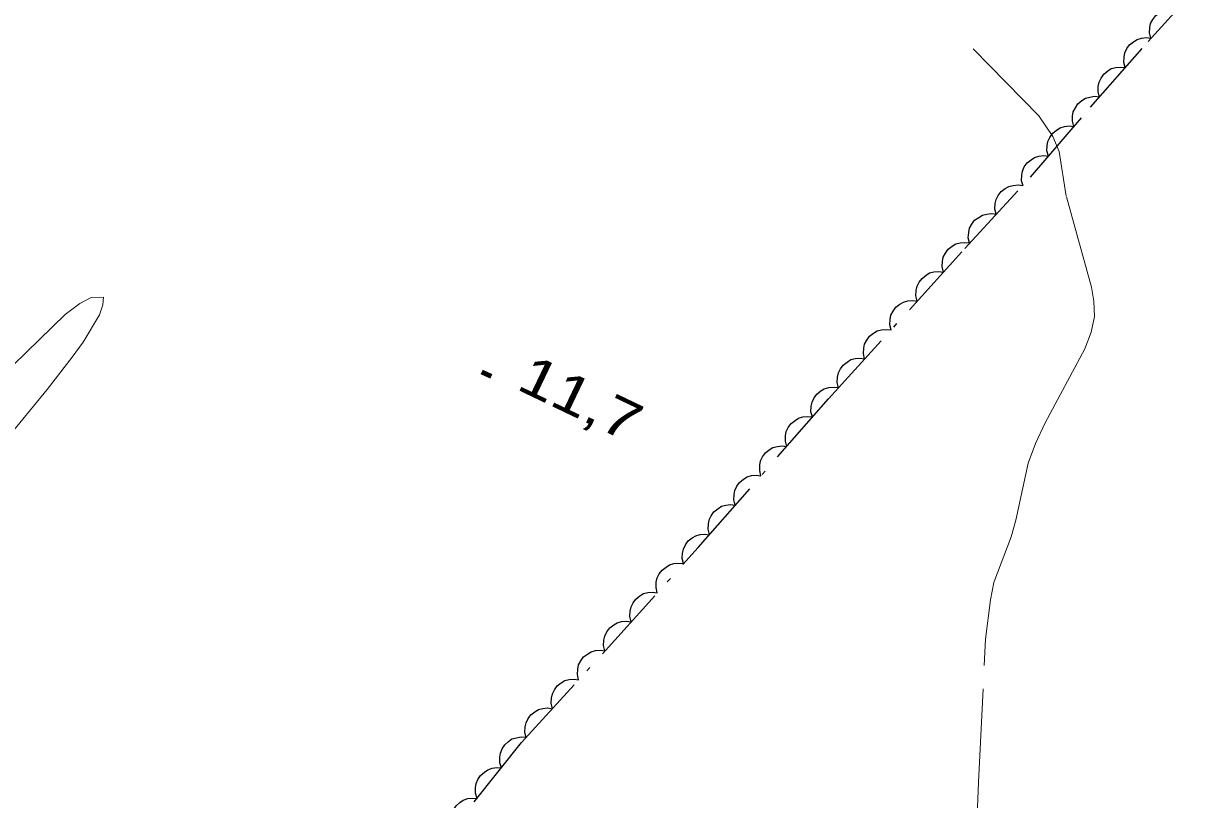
# Model space of a CAD drawing. Extents: x 355726 to 357533, y 5103782 to 5105258.
# Drawn here: x 356048.45 to 356093.44, y 5105002.38 to 5105032.17 of the extents above; entities that cross this region are included whole.
import ezdxf

# ---------------------------------------------------------------- set-up
doc = ezdxf.new("R2010")
doc.units = 0
doc.header["$LTSCALE"] = 0.6
doc.linetypes.add('DOT_DASHED', pattern=[7.7, 5, -1.2, 0.3, -1.2])
doc.linetypes.add('LONG_DASHED', pattern=[7.5, 6, -1.5])
for name, color, linetype, lineweight in [('2', 7, 'LONG_DASHED', 13), ('3', 7, 'Continuous', 140), ('44', 7, 'Continuous', 25)]:
    doc.layers.add(name, color=color, linetype=linetype, lineweight=lineweight)

msp = doc.modelspace()

# ---------------------------------------------------------------- linework, layer by layer
at = {"layer": '2'}
msp.add_lwpolyline([(356085.05, 5105001.45), (356085.11, 5105003.04), (356085.38, 5105008.54), (356085.57, 5105010.05), (356085.7, 5105010.71), (356086.36, 5105012.47), (356086.55, 5105013.11), (356087.02, 5105015.3), (356087.3, 5105016.05), (356087.67, 5105016.84), (356089.19, 5105019.69), (356089.44, 5105020.33), (356089.57, 5105020.93), (356089.54, 5105021.51), (356089.45, 5105022.05), (356088.48, 5105025.55), (356088.21, 5105027.26), (356087.96, 5105027.84), (356087.43, 5105028.63), (356084.5, 5105031.61)], dxfattribs=at)
at = {"layer": '2', "linetype": 'Continuous'}
msp.add_lwpolyline([(356047.25, 5105015.57), (356049.36, 5105018.13), (356050.32, 5105019.37), (356050.74, 5105019.94), (356051.37, 5105020.99), (356051.49, 5105021.38), (356051.52, 5105021.67), (356051.04, 5105021.65), (356050.61, 5105021.42), (356050.05, 5105021), (356048.06, 5105019.07)], dxfattribs=at)
at = {"layer": '3'}
msp.add_line((356066.04, 5105018.8), (356066.4, 5105018.63), dxfattribs=at)
at = {"layer": '44', "linetype": 'DOT_DASHED'}
msp.add_lwpolyline([(356044.5, 5104977.27), (356049.67, 5104983.29), (356052.22, 5104986.42), (356054.36, 5104989.18), (356056.42, 5104991.79), (356058.38, 5104993.86), (356060.74, 5104996.3), (356062.87, 5104998.68), (356067.57, 5105004.57), (356070.67, 5105007.98), (356074.35, 5105012.06), (356079.35, 5105017.77), (356082.46, 5105021.18), (356084.58, 5105023.54), (356087.11, 5105026.28), (356089.41, 5105028.96), (356091.62, 5105031.48), (356096.36, 5105036.75), (356097.02, 5105037.57), (356097.53, 5105038.48), (356098.29, 5105039.83), (356099.04, 5105040.8), (356100.57, 5105042.12), (356103.02, 5105044.72)], dxfattribs=at)
at = {"layer": '44'}
for points in [[(356091.73, 5105031.61), (356091.68, 5105031.81), (356091.69, 5105032.01), (356091.72, 5105032.17), (356091.8, 5105032.33), (356091.92, 5105032.48), (356092.07, 5105032.6), (356092.2, 5105032.68), (356092.37, 5105032.73), (356092.56, 5105032.75), (356092.74, 5105032.72)], [(356090.74, 5105030.48), (356090.69, 5105030.68), (356090.7, 5105030.88), (356090.73, 5105031.05), (356090.8, 5105031.21), (356090.91, 5105031.35), (356091.06, 5105031.47), (356091.2, 5105031.56), (356091.37, 5105031.61), (356091.55, 5105031.63), (356091.73, 5105031.61)], [(356089.75, 5105029.35), (356089.7, 5105029.55), (356089.71, 5105029.76), (356089.74, 5105029.92), (356089.82, 5105030.08), (356089.92, 5105030.23), (356090.07, 5105030.35), (356090.21, 5105030.44), (356090.38, 5105030.48), (356090.56, 5105030.5), (356090.74, 5105030.48)], [(356088.77, 5105028.22), (356088.72, 5105028.42), (356088.72, 5105028.62), (356088.75, 5105028.78), (356088.83, 5105028.94), (356088.93, 5105029.09), (356089.08, 5105029.22), (356089.22, 5105029.31), (356089.39, 5105029.35), (356089.57, 5105029.38), (356089.75, 5105029.36)], [(356087.8, 5105027.08), (356087.74, 5105027.28), (356087.75, 5105027.48), (356087.77, 5105027.65), (356087.85, 5105027.8), (356087.96, 5105027.96), (356088.1, 5105028.08), (356088.24, 5105028.17), (356088.41, 5105028.22), (356088.59, 5105028.24), (356088.77, 5105028.22)], [(356086.82, 5105025.94), (356086.76, 5105026.14), (356086.77, 5105026.35), (356086.8, 5105026.51), (356086.87, 5105026.67), (356086.98, 5105026.82), (356087.13, 5105026.94), (356087.26, 5105027.03), (356087.43, 5105027.08), (356087.62, 5105027.1), (356087.8, 5105027.08)], [(356085.79, 5105024.85), (356085.74, 5105025.05), (356085.75, 5105025.26), (356085.79, 5105025.42), (356085.87, 5105025.57), (356085.98, 5105025.72), (356086.13, 5105025.84), (356086.27, 5105025.92), (356086.44, 5105025.96), (356086.63, 5105025.98), (356086.81, 5105025.95)], [(356084.77, 5105023.75), (356084.72, 5105023.95), (356084.74, 5105024.15), (356084.77, 5105024.32), (356084.85, 5105024.47), (356084.96, 5105024.62), (356085.12, 5105024.73), (356085.26, 5105024.82), (356085.43, 5105024.86), (356085.61, 5105024.88), (356085.79, 5105024.85)], [(356083.77, 5105022.63), (356083.72, 5105022.84), (356083.73, 5105023.04), (356083.76, 5105023.2), (356083.84, 5105023.36), (356083.95, 5105023.51), (356084.1, 5105023.63), (356084.24, 5105023.71), (356084.41, 5105023.76), (356084.59, 5105023.77), (356084.77, 5105023.75)], [(356082.76, 5105021.52), (356082.71, 5105021.72), (356082.72, 5105021.92), (356082.75, 5105022.09), (356082.83, 5105022.24), (356082.95, 5105022.39), (356083.1, 5105022.51), (356083.23, 5105022.6), (356083.4, 5105022.64), (356083.59, 5105022.66), (356083.77, 5105022.63)], [(356081.76, 5105020.41), (356081.71, 5105020.61), (356081.72, 5105020.81), (356081.75, 5105020.98), (356081.83, 5105021.13), (356081.94, 5105021.28), (356082.09, 5105021.4), (356082.23, 5105021.48), (356082.4, 5105021.53), (356082.59, 5105021.54), (356082.77, 5105021.52)], [(356080.74, 5105019.3), (356080.7, 5105019.5), (356080.71, 5105019.71), (356080.74, 5105019.87), (356080.82, 5105020.02), (356080.93, 5105020.17), (356081.08, 5105020.29), (356081.22, 5105020.37), (356081.39, 5105020.42), (356081.58, 5105020.43), (356081.76, 5105020.41)], [(356079.73, 5105018.19), (356079.69, 5105018.39), (356079.7, 5105018.6), (356079.73, 5105018.76), (356079.81, 5105018.92), (356079.92, 5105019.06), (356080.07, 5105019.18), (356080.21, 5105019.27), (356080.38, 5105019.31), (356080.57, 5105019.33), (356080.74, 5105019.3)], [(356078.74, 5105017.07), (356078.68, 5105017.27), (356078.69, 5105017.48), (356078.72, 5105017.64), (356078.8, 5105017.8), (356078.91, 5105017.94), (356079.06, 5105018.07), (356079.19, 5105018.15), (356079.36, 5105018.2), (356079.55, 5105018.22), (356079.73, 5105018.2)], [(356077.75, 5105015.94), (356077.7, 5105016.14), (356077.7, 5105016.35), (356077.73, 5105016.51), (356077.81, 5105016.67), (356077.92, 5105016.82), (356078.07, 5105016.94), (356078.2, 5105017.03), (356078.37, 5105017.07), (356078.56, 5105017.09), (356078.74, 5105017.07)], [(356076.76, 5105014.81), (356076.71, 5105015.02), (356076.72, 5105015.22), (356076.74, 5105015.38), (356076.82, 5105015.54), (356076.93, 5105015.69), (356077.08, 5105015.81), (356077.22, 5105015.9), (356077.39, 5105015.94), (356077.57, 5105015.96), (356077.75, 5105015.94)], [(356075.77, 5105013.68), (356075.72, 5105013.89), (356075.73, 5105014.09), (356075.76, 5105014.25), (356075.83, 5105014.41), (356075.94, 5105014.56), (356076.09, 5105014.68), (356076.23, 5105014.77), (356076.4, 5105014.82), (356076.58, 5105014.84), (356076.76, 5105014.81)], [(356074.78, 5105012.56), (356074.73, 5105012.76), (356074.74, 5105012.96), (356074.77, 5105013.12), (356074.85, 5105013.28), (356074.95, 5105013.43), (356075.1, 5105013.55), (356075.24, 5105013.64), (356075.41, 5105013.69), (356075.59, 5105013.71), (356075.77, 5105013.68)], [(356073.79, 5105011.44), (356073.74, 5105011.64), (356073.75, 5105011.84), (356073.78, 5105012), (356073.86, 5105012.16), (356073.97, 5105012.31), (356074.12, 5105012.43), (356074.26, 5105012.51), (356074.43, 5105012.56), (356074.61, 5105012.57), (356074.79, 5105012.55)], [(356072.78, 5105010.32), (356072.73, 5105010.52), (356072.74, 5105010.73), (356072.77, 5105010.89), (356072.85, 5105011.05), (356072.97, 5105011.19), (356073.12, 5105011.31), (356073.25, 5105011.4), (356073.42, 5105011.44), (356073.61, 5105011.46), (356073.79, 5105011.44)], [(356071.78, 5105009.21), (356071.73, 5105009.41), (356071.74, 5105009.61), (356071.77, 5105009.78), (356071.85, 5105009.93), (356071.96, 5105010.08), (356072.11, 5105010.2), (356072.25, 5105010.29), (356072.42, 5105010.33), (356072.6, 5105010.35), (356072.78, 5105010.32)], [(356070.77, 5105008.09), (356070.72, 5105008.3), (356070.73, 5105008.5), (356070.76, 5105008.66), (356070.84, 5105008.82), (356070.96, 5105008.97), (356071.11, 5105009.09), (356071.24, 5105009.17), (356071.41, 5105009.22), (356071.6, 5105009.23), (356071.78, 5105009.21)], [(356069.76, 5105006.98), (356069.72, 5105007.19), (356069.73, 5105007.39), (356069.76, 5105007.55), (356069.84, 5105007.71), (356069.95, 5105007.86), (356070.1, 5105007.97), (356070.24, 5105008.06), (356070.41, 5105008.1), (356070.6, 5105008.12), (356070.77, 5105008.09)], [(356068.76, 5105005.87), (356068.71, 5105006.08), (356068.72, 5105006.28), (356068.75, 5105006.44), (356068.83, 5105006.6), (356068.94, 5105006.75), (356069.09, 5105006.86), (356069.23, 5105006.95), (356069.4, 5105006.99), (356069.59, 5105007.01), (356069.76, 5105006.98)], [(356067.75, 5105004.76), (356067.7, 5105004.97), (356067.71, 5105005.17), (356067.74, 5105005.33), (356067.82, 5105005.49), (356067.93, 5105005.64), (356068.08, 5105005.75), (356068.22, 5105005.84), (356068.39, 5105005.88), (356068.58, 5105005.9), (356068.76, 5105005.87)], [(356066.8, 5105003.6), (356066.74, 5105003.8), (356066.73, 5105004.01), (356066.76, 5105004.17), (356066.83, 5105004.33), (356066.93, 5105004.48), (356067.07, 5105004.61), (356067.2, 5105004.71), (356067.37, 5105004.76), (356067.55, 5105004.79), (356067.73, 5105004.78)], [(356065.86, 5105002.43), (356065.8, 5105002.63), (356065.8, 5105002.83), (356065.82, 5105003), (356065.89, 5105003.16), (356065.99, 5105003.31), (356066.14, 5105003.44), (356066.27, 5105003.53), (356066.44, 5105003.59), (356066.62, 5105003.62), (356066.8, 5105003.6)], [(356064.93, 5105001.26), (356064.86, 5105001.46), (356064.86, 5105001.66), (356064.88, 5105001.82), (356064.95, 5105001.99), (356065.06, 5105002.14), (356065.2, 5105002.27), (356065.33, 5105002.36), (356065.5, 5105002.42), (356065.68, 5105002.44), (356065.86, 5105002.43)]]:
    msp.add_lwpolyline(points, dxfattribs=at)

# ---------------------------------------------------------------- texts
at = {"layer": '3', "width": 1.25}
msp.add_text('11,7   ', height=1.5, rotation=334.423, dxfattribs=at).set_placement((356067.32, 5105018.16))

doc.saveas('drawing.dxf')
